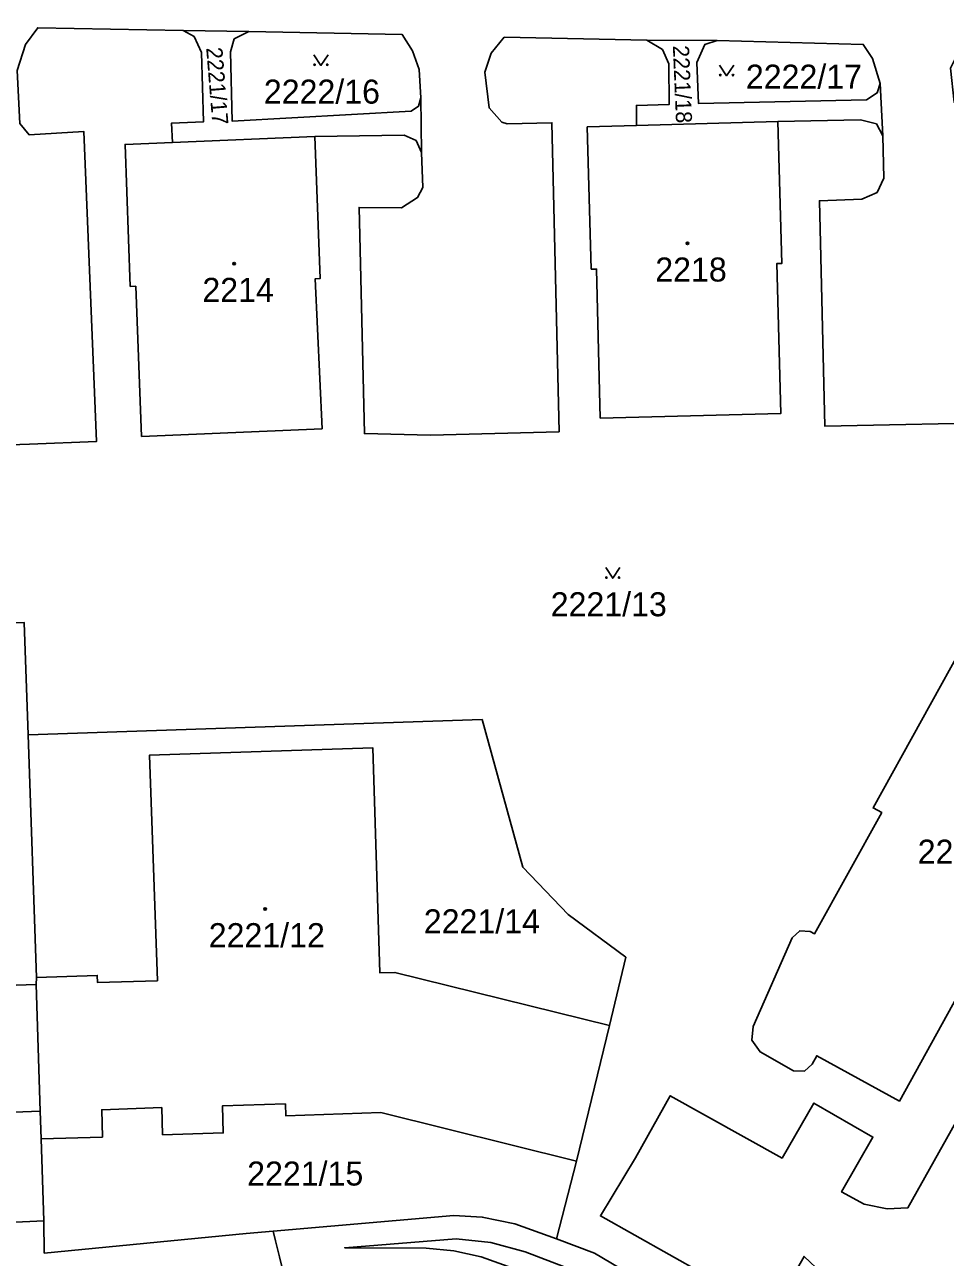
# Model space of a CAD drawing. Extents: x -596024 to -594475, y -1163820 to -1161957.
# Drawn here: x -595783.6 to -595718.4, y -1162978.7 to -1162891.5 of the extents above; entities that cross this region are included whole.
import ezdxf

# ---------------------------------------------------------------- set-up
doc = ezdxf.new("R2010")
doc.units = 0
for name, color, linetype in [('Level 1', 7, 'Continuous'), ('Level 3', 7, 'Continuous'), ('Level 4', 7, 'Continuous'), ('Level 5', 7, 'Continuous'), ('Level 60', 7, 'Continuous')]:
    doc.layers.add(name, color=color, linetype=linetype)

msp = doc.modelspace()

# ---------------------------------------------------------------- linework, layer by layer
at = {"layer": 'Level 1'}
for points in [[(-595693.22, -1162920.24), (-595683.12, -1162895.39), (-595683.38, -1162893.05), (-595684.22, -1162891.57), (-595685.82, -1162890.52), (-595688.3, -1162890.99), (-595700.2, -1162892.18), (-595709.16, -1162892.71), (-595717.23, -1162892.88), (-595718.04, -1162894.54), (-595717.8, -1162896.93), (-595717.22, -1162897.62), (-595716.82, -1162897.78), (-595713.57, -1162897.71), (-595713.19, -1162919.59), (-595726.95, -1162919.86), (-595727.33, -1162903.91), (-595724.32, -1162903.81), (-595723.24, -1162903.33), (-595722.76, -1162902.31), (-595722.85, -1162899.32)], [(-595772.35, -1162891.86), (-595782.64, -1162891.67), (-595783.5, -1162892.85), (-595784.09, -1162894.7), (-595783.91, -1162898.44), (-595783.25, -1162899.24), (-595779.38, -1162899.01), (-595778.48, -1162920.94), (-595783.22, -1162921.13), (-595792.25, -1162921.44), (-595792.9, -1162905.45), (-595789.92, -1162905.39), (-595788.91, -1162904.86), (-595788.36, -1162903.84), (-595788.45, -1162902.44)], [(-595772.35, -1162891.86), (-595771.57, -1162892.29), (-595771.06, -1162893.42), (-595770.9, -1162898.32), (-595773.17, -1162898.42), (-595773.1, -1162899.79)], [(-595772.35, -1162891.86), (-595767.71, -1162891.94)], [(-595767.71, -1162891.94), (-595768.74, -1162892.46), (-595769.01, -1162893.37), (-595768.87, -1162898.29), (-595756.22, -1162897.57), (-595755.69, -1162897.23), (-595755.54, -1162896.63)], [(-595755.54, -1162896.63), (-595755.64, -1162894.63), (-595756.11, -1162893.3), (-595756.85, -1162892.15), (-595767.71, -1162891.94)], [(-595739.53, -1162892.54), (-595749.63, -1162892.33), (-595750.56, -1162893.46), (-595751.01, -1162894.82), (-595750.7, -1162897.34), (-595749.8, -1162898.36), (-595749.42, -1162898.46), (-595746.25, -1162898.39), (-595745.75, -1162920.26), (-595754.85, -1162920.51), (-595759.52, -1162920.39), (-595759.9, -1162904.39), (-595756.91, -1162904.41), (-595755.76, -1162903.69), (-595755.38, -1162902.98), (-595755.49, -1162900.49)], [(-595740.28, -1162898.59), (-595740.27, -1162897.17), (-595737.95, -1162897.1), (-595737.99, -1162894.22), (-595738.42, -1162893.22), (-595739.53, -1162892.54)], [(-595734.56, -1162892.58), (-595739.53, -1162892.54)], [(-595734.56, -1162892.58), (-595735.44, -1162892.86), (-595735.99, -1162894.14), (-595735.89, -1162897.03), (-595723.99, -1162896.77), (-595723.25, -1162896.28), (-595723.02, -1162895.62)], [(-595723.02, -1162895.62), (-595723.57, -1162893.84), (-595724.22, -1162892.85), (-595734.56, -1162892.58)], [(-595722.85, -1162899.32), (-595723.02, -1162895.62)], [(-595755.49, -1162900.49), (-595755.54, -1162896.63)], [(-595740.28, -1162898.59), (-595743.76, -1162898.69), (-595743.47, -1162908.75), (-595743.1, -1162908.75), (-595742.83, -1162919.29), (-595730.06, -1162918.98), (-595730.35, -1162908.36), (-595729.99, -1162908.36), (-595730.28, -1162898.31)], [(-595740.28, -1162898.59), (-595730.28, -1162898.31)], [(-595722.85, -1162899.32), (-595723.29, -1162898.47), (-595724.43, -1162898.19), (-595730.28, -1162898.31)], [(-595773.1, -1162899.79), (-595776.46, -1162899.93), (-595776.09, -1162909.98), (-595775.71, -1162909.96), (-595775.29, -1162920.59), (-595762.52, -1162920.05), (-595763.02, -1162909.44), (-595762.66, -1162909.42), (-595763.03, -1162899.37)], [(-595773.1, -1162899.79), (-595763.03, -1162899.37)], [(-595763.03, -1162899.37), (-595756.7, -1162899.28), (-595755.87, -1162899.65), (-595755.49, -1162900.49)], [(-595714.48, -1162954.64), (-595721.66, -1162967.63), (-595727.51, -1162964.42), (-595727.84, -1162965.02), (-595728.39, -1162965.52), (-595729.16, -1162965.5), (-595731.52, -1162964.15), (-595732.1, -1162963.32), (-595732.02, -1162962.36), (-595729.25, -1162956.09), (-595728.72, -1162955.58), (-595727.97, -1162955.63), (-595727.68, -1162955.8), (-595722.91, -1162947.21), (-595723.53, -1162946.88), (-595716.68, -1162934.52), (-595715.1, -1162935.42), (-595713.54, -1162932.62)], [(-595783.32, -1162941.72), (-595783.6, -1162933.77), (-595792.15, -1162933.97)], [(-595742.17, -1162962.28), (-595741.03, -1162957.45), (-595745.1, -1162954.43), (-595748.31, -1162951.07), (-595751.2, -1162940.63), (-595783.32, -1162941.72)], [(-595783.32, -1162941.72), (-595782.73, -1162958.89)], [(-595782.73, -1162958.89), (-595778.43, -1162958.74), (-595778.41, -1162959.24), (-595774.17, -1162959.12), (-595774.73, -1162943.14), (-595758.93, -1162942.62), (-595758.43, -1162958.56), (-595757.37, -1162958.53), (-595742.17, -1162962.28)], [(-595745.94, -1162977.39), (-595743.24, -1162978.4), (-595735.08, -1162983.24), (-595732.84, -1162984.27), (-595731.36, -1162984.28), (-595729.42, -1162983.44), (-595726.53, -1162980.93), (-595727.15, -1162979.82), (-595728.41, -1162978.62), (-595730.66, -1162982.6), (-595742.82, -1162975.76), (-595740.35, -1162971.64), (-595737.88, -1162967.26), (-595729.97, -1162971.67), (-595727.71, -1162967.77), (-595723.54, -1162970.18), (-595725.76, -1162974.06), (-595724.16, -1162974.93), (-595722.52, -1162975.26), (-595721.06, -1162975.18), (-595711.21, -1162957.6)], [(-595782.73, -1162958.89), (-595782.74, -1162959.39)], [(-595791.41, -1162959.18), (-595787.06, -1162959.02), (-595787.04, -1162959.53), (-595782.74, -1162959.39)], [(-595782.74, -1162959.39), (-595782.47, -1162968.34)], [(-595742.17, -1162962.28), (-595744.51, -1162971.89)], [(-595782.47, -1162968.34), (-595782.39, -1162970.3)], [(-595744.51, -1162971.89), (-595758.37, -1162968.43), (-595765.08, -1162968.68), (-595765.11, -1162967.83), (-595769.57, -1162967.97), (-595769.51, -1162969.89), (-595773.8, -1162970.02), (-595773.86, -1162968.09), (-595778.11, -1162968.24), (-595778.06, -1162970.18), (-595782.39, -1162970.3)], [(-595782.39, -1162970.3), (-595782.21, -1162976.11)], [(-595745.94, -1162977.39), (-595744.51, -1162971.89)], [(-595782.21, -1162976.11), (-595784.72, -1162976.22), (-595790.88, -1162976.32)], [(-595765.99, -1162976.85), (-595767.88, -1162977.01), (-595782.18, -1162978.39), (-595782.21, -1162976.11)], [(-595765.99, -1162976.85), (-595753.2, -1162975.74), (-595751.19, -1162975.84), (-595748.87, -1162976.33), (-595745.94, -1162977.39)], [(-595765.99, -1162976.85), (-595765.82, -1162977.52), (-595765.72, -1162977.91), (-595765.53, -1162978.66), (-595764.26, -1162983.79), (-595764.19, -1162984.06)], [(-595755.16, -1162978.03), (-595760.92, -1162978.01), (-595753.02, -1162977.37), (-595750.57, -1162977.63), (-595748.15, -1162978.29), (-595743.52, -1162980.08), (-595735.85, -1162984.64), (-595734.03, -1162985.52), (-595732.28, -1162985.97), (-595729.79, -1162985.48), (-595728.36, -1162984.64), (-595726.21, -1162982.74), (-595726.4, -1162983.97), (-595726.95, -1162985.21), (-595728.3, -1162986.65), (-595730.49, -1162987.63), (-595732.88, -1162987.39), (-595734.74, -1162986.67), (-595737.37, -1162985.28), (-595744.67, -1162981.01), (-595751.25, -1162978.66), (-595753.19, -1162978.24), (-595755.16, -1162978.03)]]:
    msp.add_lwpolyline(points, dxfattribs=at)
at = {"layer": 'Level 3'}
msp.add_lwpolyline([(-595791.07, -1162970.63), (-595786.68, -1162970.46), (-595786.76, -1162968.51), (-595782.47, -1162968.34)], dxfattribs=at)
at = {"layer": 'Level 5'}
for points in [[(-595763.101, -1162893.59), (-595762.6, -1162894.34), (-595762.1, -1162893.59)], [(-595734.391, -1162894.32), (-595733.89, -1162895.07), (-595733.39, -1162894.32)], [(-595742.451, -1162929.88), (-595741.95, -1162930.63), (-595741.45, -1162929.88)]]:
    msp.add_lwpolyline(points, dxfattribs=at)
for centre, radius in [((-595763.05, -1162894.29), 0.05), ((-595762.151, -1162894.29), 0.05), ((-595734.34, -1162895.02), 0.05), ((-595733.441, -1162895.02), 0.05), ((-595736.66, -1162906.93), 0.09), ((-595736.66, -1162906.93), 0.0521), ((-595768.74, -1162908.37), 0.09), ((-595768.74, -1162908.37), 0.0521), ((-595742.4, -1162930.58), 0.05), ((-595741.501, -1162930.58), 0.05), ((-595766.55, -1162954.04), 0.09), ((-595766.55, -1162954.04), 0.0521)]:
    msp.add_circle(centre, radius, dxfattribs=at)
at = {"layer": 'Level 60'}
for points in [[(-595784.09, -1162894.7), (-595783.5, -1162892.85), (-595782.64, -1162891.67), (-595772.35, -1162891.86), (-595771.57, -1162892.29), (-595771.06, -1162893.42), (-595770.9, -1162898.32), (-595773.17, -1162898.42), (-595773.1, -1162899.79), (-595776.46, -1162899.93), (-595776.09, -1162909.98), (-595775.71, -1162909.96), (-595775.29, -1162920.59), (-595762.52, -1162920.05), (-595763.02, -1162909.44), (-595762.66, -1162909.42), (-595763.03, -1162899.37), (-595756.7, -1162899.28), (-595755.87, -1162899.65), (-595755.49, -1162900.49), (-595755.38, -1162902.98), (-595755.76, -1162903.69), (-595756.91, -1162904.41), (-595759.9, -1162904.39), (-595759.52, -1162920.39), (-595754.85, -1162920.51), (-595745.75, -1162920.26), (-595746.25, -1162898.39), (-595749.42, -1162898.46), (-595749.8, -1162898.36), (-595750.7, -1162897.34), (-595751.01, -1162894.82), (-595750.56, -1162893.46), (-595749.63, -1162892.33), (-595739.53, -1162892.54), (-595738.42, -1162893.22), (-595737.99, -1162894.22), (-595737.95, -1162897.1), (-595740.27, -1162897.17), (-595740.28, -1162898.59), (-595743.76, -1162898.69), (-595743.47, -1162908.75), (-595743.1, -1162908.75), (-595742.83, -1162919.29), (-595730.06, -1162918.98), (-595730.35, -1162908.36), (-595729.99, -1162908.36), (-595730.28, -1162898.31), (-595724.43, -1162898.19), (-595723.29, -1162898.47), (-595722.85, -1162899.32), (-595722.76, -1162902.31), (-595723.24, -1162903.33), (-595724.32, -1162903.81), (-595727.33, -1162903.91), (-595726.95, -1162919.86), (-595713.19, -1162919.59)], [(-595745.75, -1162920.26), (-595754.85, -1162920.51), (-595759.52, -1162920.39), (-595759.9, -1162904.39), (-595756.91, -1162904.41), (-595755.76, -1162903.69), (-595755.38, -1162902.98), (-595755.49, -1162900.49), (-595755.54, -1162896.63), (-595755.64, -1162894.63), (-595756.11, -1162893.3), (-595756.85, -1162892.15), (-595767.71, -1162891.94), (-595772.35, -1162891.86), (-595782.64, -1162891.67), (-595783.5, -1162892.85), (-595784.09, -1162894.7)], [(-595713.19, -1162919.59), (-595726.95, -1162919.86), (-595727.33, -1162903.91), (-595724.32, -1162903.81), (-595723.24, -1162903.33), (-595722.76, -1162902.31), (-595722.85, -1162899.32), (-595723.02, -1162895.62), (-595723.57, -1162893.84), (-595724.22, -1162892.85), (-595734.56, -1162892.58), (-595739.53, -1162892.54), (-595749.63, -1162892.33), (-595750.56, -1162893.46), (-595751.01, -1162894.82), (-595750.7, -1162897.34), (-595749.8, -1162898.36), (-595749.42, -1162898.46), (-595746.25, -1162898.39), (-595745.75, -1162920.26)], [(-595792.25, -1162921.44), (-595783.22, -1162921.13), (-595778.48, -1162920.94), (-595779.38, -1162899.01), (-595783.25, -1162899.24), (-595783.91, -1162898.44)], [(-595783.91, -1162898.44), (-595783.25, -1162899.24), (-595779.38, -1162899.01), (-595778.48, -1162920.94), (-595783.22, -1162921.13), (-595792.25, -1162921.44)], [(-595745.94, -1162977.39), (-595744.51, -1162971.89), (-595742.17, -1162962.28), (-595741.03, -1162957.45), (-595745.1, -1162954.43), (-595748.31, -1162951.07), (-595751.2, -1162940.63), (-595783.32, -1162941.72), (-595783.6, -1162933.77)], [(-595716.68, -1162934.52), (-595723.53, -1162946.88), (-595722.91, -1162947.21), (-595727.68, -1162955.8), (-595727.97, -1162955.63), (-595728.72, -1162955.58), (-595729.25, -1162956.09), (-595732.02, -1162962.36), (-595732.1, -1162963.32), (-595731.52, -1162964.15), (-595729.16, -1162965.5), (-595728.39, -1162965.52), (-595727.84, -1162965.02), (-595727.51, -1162964.42), (-595721.66, -1162967.63), (-595714.48, -1162954.64)], [(-595714.48, -1162954.64), (-595721.66, -1162967.63), (-595727.51, -1162964.42), (-595727.84, -1162965.02), (-595728.39, -1162965.52), (-595729.16, -1162965.5), (-595731.52, -1162964.15), (-595732.1, -1162963.32), (-595732.02, -1162962.36), (-595729.25, -1162956.09), (-595728.72, -1162955.58), (-595727.97, -1162955.63), (-595727.68, -1162955.8), (-595722.91, -1162947.21), (-595723.53, -1162946.88), (-595716.68, -1162934.52)], [(-595711.21, -1162957.6), (-595721.06, -1162975.18), (-595722.52, -1162975.26), (-595724.16, -1162974.93), (-595725.76, -1162974.06), (-595723.54, -1162970.18), (-595727.71, -1162967.77), (-595729.97, -1162971.67), (-595737.88, -1162967.26), (-595740.35, -1162971.64), (-595742.82, -1162975.76), (-595730.66, -1162982.6), (-595728.41, -1162978.62), (-595727.15, -1162979.82), (-595726.53, -1162980.93), (-595729.42, -1162983.44), (-595731.36, -1162984.28), (-595732.84, -1162984.27), (-595735.08, -1162983.24), (-595743.24, -1162978.4), (-595745.94, -1162977.39)], [(-595727.15, -1162979.82), (-595728.41, -1162978.62), (-595730.66, -1162982.6), (-595742.82, -1162975.76), (-595740.35, -1162971.64), (-595737.88, -1162967.26), (-595729.97, -1162971.67), (-595727.71, -1162967.77), (-595723.54, -1162970.18), (-595725.76, -1162974.06), (-595724.16, -1162974.93), (-595722.52, -1162975.26), (-595721.06, -1162975.18), (-595711.21, -1162957.6)], [(-595840.87, -1162977.71), (-595821.81, -1162977.36), (-595810.85, -1162976.25), (-595808.23, -1162976.6), (-595799.46, -1162976.46), (-595790.88, -1162976.32), (-595784.72, -1162976.22), (-595782.21, -1162976.11), (-595782.18, -1162978.39), (-595767.88, -1162977.01), (-595765.99, -1162976.85), (-595765.82, -1162977.52), (-595765.72, -1162977.91), (-595765.53, -1162978.66), (-595764.26, -1162983.79)], [(-595764.26, -1162983.79), (-595765.53, -1162978.66), (-595765.72, -1162977.91), (-595765.82, -1162977.52), (-595765.99, -1162976.85), (-595753.2, -1162975.74), (-595751.19, -1162975.84), (-595748.87, -1162976.33), (-595745.94, -1162977.39), (-595743.24, -1162978.4), (-595735.08, -1162983.24)]]:
    msp.add_lwpolyline(points, dxfattribs=at)
for points in [[(-595755.54, -1162896.63), (-595755.49, -1162900.49), (-595755.87, -1162899.65), (-595756.7, -1162899.28), (-595763.03, -1162899.37), (-595773.1, -1162899.79), (-595773.17, -1162898.42), (-595770.9, -1162898.32), (-595771.06, -1162893.42), (-595771.57, -1162892.29), (-595772.35, -1162891.86), (-595767.71, -1162891.94), (-595768.74, -1162892.46), (-595769.01, -1162893.37), (-595768.87, -1162898.29), (-595756.22, -1162897.57), (-595755.69, -1162897.23)], [(-595755.64, -1162894.63), (-595755.54, -1162896.63), (-595755.69, -1162897.23), (-595756.22, -1162897.57), (-595768.87, -1162898.29), (-595769.01, -1162893.37), (-595768.74, -1162892.46), (-595767.71, -1162891.94), (-595756.85, -1162892.15), (-595756.11, -1162893.3)], [(-595723.02, -1162895.62), (-595722.85, -1162899.32), (-595723.29, -1162898.47), (-595724.43, -1162898.19), (-595730.28, -1162898.31), (-595740.28, -1162898.59), (-595740.27, -1162897.17), (-595737.95, -1162897.1), (-595737.99, -1162894.22), (-595738.42, -1162893.22), (-595739.53, -1162892.54), (-595734.56, -1162892.58), (-595735.44, -1162892.86), (-595735.99, -1162894.14), (-595735.89, -1162897.03), (-595723.99, -1162896.77), (-595723.25, -1162896.28)], [(-595723.57, -1162893.84), (-595723.02, -1162895.62), (-595723.25, -1162896.28), (-595723.99, -1162896.77), (-595735.89, -1162897.03), (-595735.99, -1162894.14), (-595735.44, -1162892.86), (-595734.56, -1162892.58), (-595724.22, -1162892.85)], [(-595743.76, -1162898.69), (-595740.28, -1162898.59), (-595730.28, -1162898.31), (-595729.99, -1162908.36), (-595730.35, -1162908.36), (-595730.06, -1162918.98), (-595742.83, -1162919.29), (-595743.1, -1162908.75), (-595743.47, -1162908.75)], [(-595776.46, -1162899.93), (-595773.1, -1162899.79), (-595763.03, -1162899.37), (-595762.66, -1162909.42), (-595763.02, -1162909.44), (-595762.52, -1162920.05), (-595775.29, -1162920.59), (-595775.71, -1162909.96), (-595776.09, -1162909.98)], [(-595782.73, -1162958.89), (-595782.74, -1162959.39), (-595787.04, -1162959.53), (-595787.06, -1162959.02), (-595791.41, -1162959.18), (-595792.15, -1162933.97), (-595783.6, -1162933.77), (-595783.32, -1162941.72)], [(-595741.03, -1162957.45), (-595742.17, -1162962.28), (-595757.37, -1162958.53), (-595758.43, -1162958.56), (-595758.93, -1162942.62), (-595774.73, -1162943.14), (-595774.17, -1162959.12), (-595778.41, -1162959.24), (-595778.43, -1162958.74), (-595782.73, -1162958.89), (-595783.32, -1162941.72), (-595751.2, -1162940.63), (-595748.31, -1162951.07), (-595745.1, -1162954.43)], [(-595782.74, -1162959.39), (-595782.73, -1162958.89), (-595778.43, -1162958.74), (-595778.41, -1162959.24), (-595774.17, -1162959.12), (-595774.73, -1162943.14), (-595758.93, -1162942.62), (-595758.43, -1162958.56), (-595757.37, -1162958.53), (-595742.17, -1162962.28), (-595744.51, -1162971.89), (-595758.37, -1162968.43), (-595765.08, -1162968.68), (-595765.11, -1162967.83), (-595769.57, -1162967.97), (-595769.51, -1162969.89), (-595773.8, -1162970.02), (-595773.86, -1162968.09), (-595778.11, -1162968.24), (-595778.06, -1162970.18), (-595782.39, -1162970.3), (-595782.47, -1162968.34)], [(-595782.74, -1162959.39), (-595782.47, -1162968.34), (-595782.39, -1162970.3), (-595782.21, -1162976.11), (-595784.72, -1162976.22), (-595790.88, -1162976.32), (-595791.07, -1162970.63), (-595791.14, -1162968.65), (-595791.4, -1162959.67), (-595791.41, -1162959.18), (-595787.06, -1162959.02), (-595787.04, -1162959.53)], [(-595765.99, -1162976.85), (-595767.88, -1162977.01), (-595782.18, -1162978.39), (-595782.21, -1162976.11), (-595782.39, -1162970.3), (-595778.06, -1162970.18), (-595778.11, -1162968.24), (-595773.86, -1162968.09), (-595773.8, -1162970.02), (-595769.51, -1162969.89), (-595769.57, -1162967.97), (-595765.11, -1162967.83), (-595765.08, -1162968.68), (-595758.37, -1162968.43), (-595744.51, -1162971.89), (-595745.94, -1162977.39), (-595748.87, -1162976.33), (-595751.19, -1162975.84), (-595753.2, -1162975.74)], [(-595760.92, -1162978.01), (-595755.16, -1162978.03), (-595753.19, -1162978.24), (-595751.25, -1162978.66), (-595744.67, -1162981.01), (-595737.37, -1162985.28), (-595734.74, -1162986.67), (-595732.88, -1162987.39), (-595730.49, -1162987.63), (-595728.3, -1162986.65), (-595726.95, -1162985.21), (-595726.4, -1162983.97), (-595726.21, -1162982.74), (-595728.36, -1162984.64), (-595729.79, -1162985.48), (-595732.28, -1162985.97), (-595734.03, -1162985.52), (-595735.85, -1162984.64), (-595743.52, -1162980.08), (-595748.15, -1162978.29), (-595750.57, -1162977.63), (-595753.02, -1162977.37)], [(-595755.16, -1162978.03), (-595760.92, -1162978.01), (-595753.02, -1162977.37), (-595750.57, -1162977.63), (-595748.15, -1162978.29), (-595743.52, -1162980.08), (-595735.85, -1162984.64), (-595734.03, -1162985.52), (-595732.28, -1162985.97), (-595729.79, -1162985.48), (-595728.36, -1162984.64), (-595726.21, -1162982.74), (-595726.4, -1162983.97), (-595726.95, -1162985.21), (-595728.3, -1162986.65), (-595730.49, -1162987.63), (-595732.88, -1162987.39), (-595734.74, -1162986.67), (-595737.37, -1162985.28), (-595744.67, -1162981.01), (-595751.25, -1162978.66), (-595753.19, -1162978.24)]]:
    msp.add_lwpolyline(points, close=True, dxfattribs=at)

# ---------------------------------------------------------------- texts
at = {"layer": 'Level 4'}
for s, rotation, p in [('2221/17', 274.61061, (-595770.723, -1162893.091)), ('2221/18', 272.38599, (-595737.697, -1162892.939))]:
    msp.add_text(s, height=1.14, rotation=rotation, dxfattribs=at).set_placement(p)
for s, p in [('2222/17', (-595732.53, -1162895.98)), ('2222/16', (-595766.64, -1162897.04)), ('2218', (-595738.94, -1162909.63)), ('2214', (-595770.99, -1162911.07)), ('2221/13', (-595746.34, -1162933.32)), ('2219', (-595720.37, -1162950.83)), ('2221/14', (-595755.32, -1162955.76)), ('2221/12', (-595770.54, -1162956.74)), ('2221/15', (-595767.82, -1162973.61))]:
    msp.add_text(s, height=1.7, dxfattribs=at).set_placement(p)

doc.saveas('drawing.dxf')
